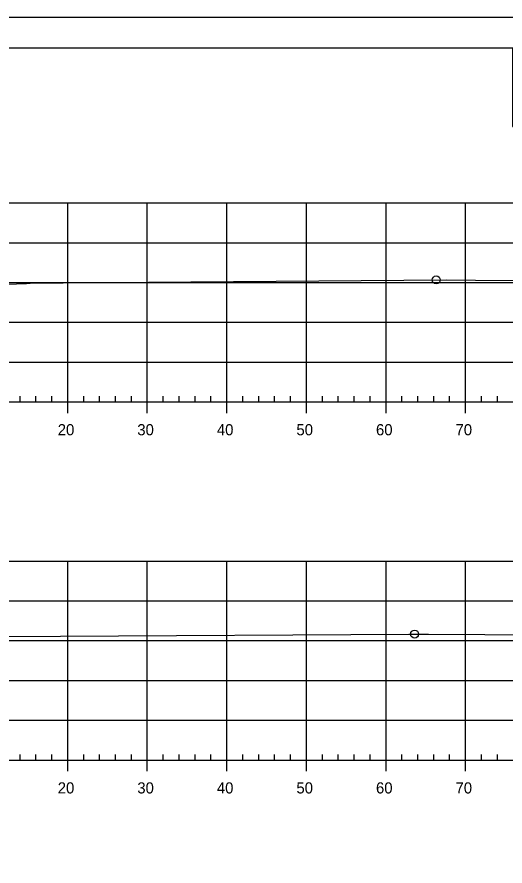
# Model space of a CAD drawing. Extents: x 1359801 to 1362404, y 372415 to 374228.
# Drawn here: x 1361833.5 to 1361894.9, y 373267.9 to 373374.6 of the extents above; entities that cross this region are included whole.
import ezdxf

# ---------------------------------------------------------------- set-up
doc = ezdxf.new("R2010")
doc.units = 0
for name, color, linetype in [('S_DRG_PT_SYM', 7, 'Continuous'), ('S_MAILBOX', 7, 'Continuous'), ('S_PRIMARY_CTL', 7, 'Continuous'), ('S_SHOULDER', 7, 'Continuous'), ('S_UTL_PT_SYM', 7, 'Continuous'), ('S_WATER_UTILITIES', 7, 'Continuous')]:
    doc.layers.add(name, color=color, linetype=linetype)

msp = doc.modelspace()

# ---------------------------------------------------------------- linework, layer by layer
at = {"layer": 'S_DRG_PT_SYM'}
for points in [[(1361827.04, 373340.87), (1361834.72, 373341.15), (1361835.16, 373341.17), (1361839.3, 373341.2), (1361887.5, 373341.59), (1361891.13, 373341.56), (1361926.9, 373341.29), (1361937.38, 373341.2), (1361944.29, 373340.88), (1361945.51, 373340.83), (1361946.35, 373340.78), (1361948.75, 373340.62), (1361960.68, 373337.99), (1361962.24, 373337.64), (1361964.89, 373337.05)], [(1361832.25, 373296.78), (1361838.97, 373296.82), (1361882.77, 373297.08), (1361884.86, 373297.09), (1361885.24, 373297.09), (1361934.69, 373296.78), (1361937.36, 373296.65), (1361942.83, 373296.4), (1361945.85, 373296.16), (1361946.27, 373296.13), (1361947.69, 373295.8), (1361959.15, 373293.08), (1361961.28, 373292.67), (1361964.89, 373292)]]:
    msp.add_lwpolyline(points, dxfattribs=at)
at = {"layer": 'S_MAILBOX'}
for p, q in [((1361674.89, 373351.26), (1361964.89, 373351.26)), ((1361839.89, 373326.26), (1361839.89, 373351.26)), ((1361849.89, 373326.26), (1361849.89, 373351.26)), ((1361859.89, 373326.26), (1361859.89, 373351.26)), ((1361869.89, 373326.26), (1361869.89, 373351.26)), ((1361879.89, 373326.26), (1361879.89, 373351.26)), ((1361889.89, 373326.26), (1361889.89, 373351.26)), ((1361674.89, 373346.26), (1361964.89, 373346.26)), ((1361674.89, 373341.26), (1361964.89, 373341.26)), ((1361674.89, 373336.26), (1361964.89, 373336.26)), ((1361674.89, 373331.26), (1361964.89, 373331.26)), ((1361674.89, 373326.26), (1361964.89, 373326.26)), ((1361674.89, 373306.26), (1361964.89, 373306.26)), ((1361839.89, 373281.26), (1361839.89, 373306.26)), ((1361849.89, 373281.26), (1361849.89, 373306.26)), ((1361859.89, 373281.26), (1361859.89, 373306.26)), ((1361869.89, 373281.26), (1361869.89, 373306.26)), ((1361879.89, 373281.26), (1361879.89, 373306.26)), ((1361889.89, 373281.26), (1361889.89, 373306.26)), ((1361674.89, 373301.26), (1361964.89, 373301.26)), ((1361674.89, 373296.26), (1361964.89, 373296.26)), ((1361674.89, 373291.26), (1361964.89, 373291.26)), ((1361674.89, 373286.26), (1361964.89, 373286.26)), ((1361674.89, 373281.26), (1361964.89, 373281.26))]:
    msp.add_line(p, q, dxfattribs=at)
at = {"layer": 'S_SHOULDER'}
msp.add_line((1361649.49, 373374.61), (1361982.82, 373374.61), dxfattribs=at)
for points in [[(1361649.48, 373374.61), (1361982.82, 373374.61), (1361982.82, 373161.28), (1361649.48, 373161.28)], [(1361895.81, 373370.72), (1361895.81, 373360.84), (1361931.54, 373360.84), (1361931.54, 373357.92), (1361954.74, 373357.92), (1361954.74, 373333.59), (1361978.07, 373333.59), (1361978.07, 373165.26), (1361661.89, 373165.26), (1361661.89, 373370.72)]]:
    msp.add_lwpolyline(points, close=True, dxfattribs=at)
for centre in [(1361886.2, 373341.58), (1361883.49, 373297.08)]:
    msp.add_circle(centre, 0.5, dxfattribs=at)
at = {"layer": 'S_UTL_PT_SYM'}
msp.add_line((1361661.89, 373370.72), (1361978.07, 373370.72), dxfattribs=at)
at = {"layer": 'S_WATER_UTILITIES'}
for p, q in [((1361833.89, 373326.26), (1361833.89, 373326.96)), ((1361835.89, 373326.26), (1361835.89, 373326.96)), ((1361837.89, 373326.26), (1361837.89, 373326.96)), ((1361841.89, 373326.26), (1361841.89, 373326.96)), ((1361843.89, 373326.26), (1361843.89, 373326.96)), ((1361845.89, 373326.26), (1361845.89, 373326.96)), ((1361847.89, 373326.26), (1361847.89, 373326.96)), ((1361851.89, 373326.26), (1361851.89, 373326.96)), ((1361853.89, 373326.26), (1361853.89, 373326.96)), ((1361855.89, 373326.26), (1361855.89, 373326.96)), ((1361857.89, 373326.26), (1361857.89, 373326.96)), ((1361861.89, 373326.26), (1361861.89, 373326.96)), ((1361863.89, 373326.26), (1361863.89, 373326.96)), ((1361865.89, 373326.26), (1361865.89, 373326.96)), ((1361867.89, 373326.26), (1361867.89, 373326.96)), ((1361871.89, 373326.26), (1361871.89, 373326.96)), ((1361873.89, 373326.26), (1361873.89, 373326.96)), ((1361875.89, 373326.26), (1361875.89, 373326.96)), ((1361877.89, 373326.26), (1361877.89, 373326.96)), ((1361881.89, 373326.26), (1361881.89, 373326.96)), ((1361883.89, 373326.26), (1361883.89, 373326.96)), ((1361885.89, 373326.26), (1361885.89, 373326.96)), ((1361887.89, 373326.26), (1361887.89, 373326.96)), ((1361891.89, 373326.26), (1361891.89, 373326.96)), ((1361893.89, 373326.26), (1361893.89, 373326.96)), ((1361674.89, 373326.26), (1361964.89, 373326.26)), ((1361839.89, 373324.86), (1361839.89, 373326.26)), ((1361849.89, 373324.86), (1361849.89, 373326.26)), ((1361859.89, 373324.86), (1361859.89, 373326.26)), ((1361869.89, 373324.86), (1361869.89, 373326.26)), ((1361879.89, 373324.86), (1361879.89, 373326.26)), ((1361889.89, 373324.86), (1361889.89, 373326.26)), ((1361674.89, 373281.26), (1361964.89, 373281.26)), ((1361833.89, 373281.26), (1361833.89, 373281.96)), ((1361835.89, 373281.26), (1361835.89, 373281.96)), ((1361837.89, 373281.26), (1361837.89, 373281.96)), ((1361839.89, 373279.86), (1361839.89, 373281.26)), ((1361841.89, 373281.26), (1361841.89, 373281.96)), ((1361843.89, 373281.26), (1361843.89, 373281.96)), ((1361845.89, 373281.26), (1361845.89, 373281.96)), ((1361847.89, 373281.26), (1361847.89, 373281.96)), ((1361849.89, 373279.86), (1361849.89, 373281.26)), ((1361851.89, 373281.26), (1361851.89, 373281.96)), ((1361853.89, 373281.26), (1361853.89, 373281.96)), ((1361855.89, 373281.26), (1361855.89, 373281.96)), ((1361857.89, 373281.26), (1361857.89, 373281.96)), ((1361859.89, 373279.86), (1361859.89, 373281.26)), ((1361861.89, 373281.26), (1361861.89, 373281.96)), ((1361863.89, 373281.26), (1361863.89, 373281.96)), ((1361865.89, 373281.26), (1361865.89, 373281.96)), ((1361867.89, 373281.26), (1361867.89, 373281.96)), ((1361869.89, 373279.86), (1361869.89, 373281.26)), ((1361871.89, 373281.26), (1361871.89, 373281.96)), ((1361873.89, 373281.26), (1361873.89, 373281.96)), ((1361875.89, 373281.26), (1361875.89, 373281.96)), ((1361877.89, 373281.26), (1361877.89, 373281.96)), ((1361879.89, 373279.86), (1361879.89, 373281.26)), ((1361881.89, 373281.26), (1361881.89, 373281.96)), ((1361883.89, 373281.26), (1361883.89, 373281.96)), ((1361885.89, 373281.26), (1361885.89, 373281.96)), ((1361887.89, 373281.26), (1361887.89, 373281.96)), ((1361889.89, 373279.86), (1361889.89, 373281.26)), ((1361891.89, 373281.26), (1361891.89, 373281.96)), ((1361893.89, 373281.26), (1361893.89, 373281.96))]:
    msp.add_line(p, q, dxfattribs=at)

# ---------------------------------------------------------------- texts
at = {"layer": 'S_PRIMARY_CTL'}
for s, p in [('20', (1361838.63, 373322.06)), ('30', (1361848.63, 373322.06)), ('40', (1361858.63, 373322.06)), ('50', (1361868.63, 373322.06)), ('60', (1361878.63, 373322.06)), ('70', (1361888.63, 373322.06)), ('20', (1361838.63, 373277.06)), ('30', (1361848.63, 373277.06)), ('40', (1361858.63, 373277.06)), ('50', (1361868.63, 373277.06)), ('60', (1361878.63, 373277.06)), ('70', (1361888.63, 373277.06))]:
    msp.add_text(s, height=1.4, dxfattribs=at).set_placement(p)
at = {"layer": 'S_SHOULDER'}
msp.add_text('+', height=0.1, dxfattribs=at).set_placement((1361835.12, 373341.12))

doc.saveas('drawing.dxf')
